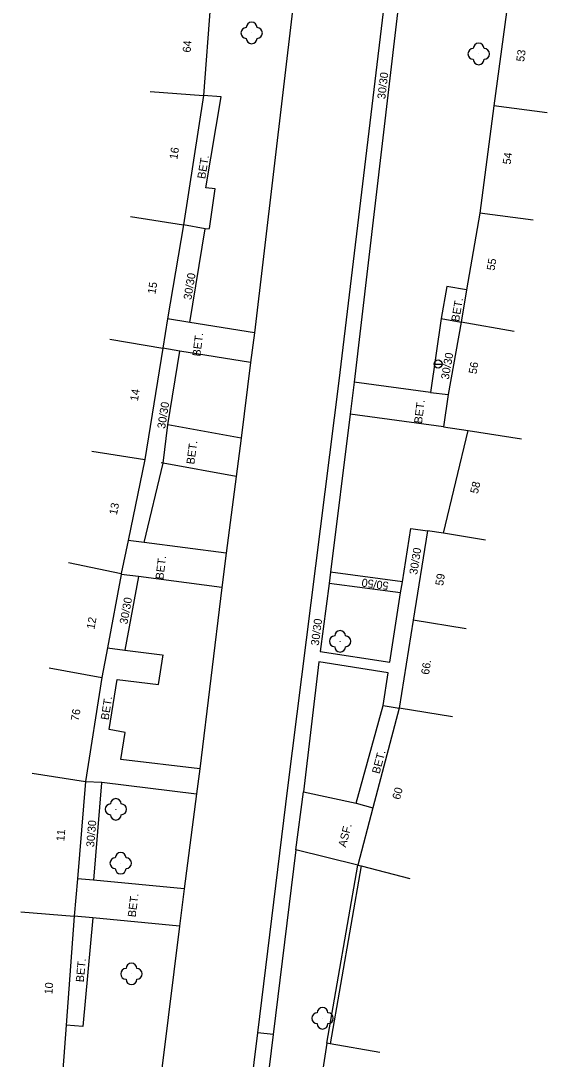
# Model space of a CAD drawing. Extents: x -544674 to -541478, y -1199076 to -1195527.
# Drawn here: x -543858.1 to -543809.1, y -1197177.8 to -1197081.1 of the extents above; entities that cross this region are included whole.
import ezdxf

# ---------------------------------------------------------------- set-up
doc = ezdxf.new("R2010")
doc.units = 0
for name, color, linetype in [('BUDOVY_MĚŘ', 7, 'Continuous'), ('POMOC_POPIS', 7, 'Continuous'), ('ROZHRANÍ_PLOCH', 7, 'Continuous'), ('ZELEŇ', 7, 'Continuous'), ('ZN_DOPLŇKOVÉ', 7, 'Continuous'), ('Č_POPIS_ORIENT', 7, 'Continuous')]:
    doc.layers.add(name, color=color, linetype=linetype)

msp = doc.modelspace()

# ---------------------------------------------------------------- linework, layer by layer
at = {"layer": 'BUDOVY_MĚŘ'}
for points in [[(-543840.4, -1197079.47), (-543841.05, -1197088.08)], [(-543812.87, -1197080.34), (-543814.03, -1197089.05)], [(-543846.04, -1197087.71), (-543841.05, -1197088.08)], [(-543841.05, -1197088.08), (-543842.93, -1197100.13)], [(-543814.03, -1197089.05), (-543815.34, -1197099.04)], [(-543809.07, -1197089.71), (-543814.03, -1197089.05)], [(-543847.87, -1197099.36), (-543842.93, -1197100.13)], [(-543815.34, -1197099.04), (-543816.57, -1197106.18)], [(-543810.38, -1197099.69), (-543815.34, -1197099.04)], [(-543842.93, -1197100.13), (-543844.4, -1197108.87)], [(-543816.57, -1197106.18), (-543817.08, -1197109.18)], [(-543844.4, -1197108.87), (-543844.86, -1197111.59)], [(-543817.08, -1197109.18), (-543818.28, -1197115.92)], [(-543812.15, -1197110.03), (-543817.08, -1197109.18)], [(-543849.79, -1197110.76), (-543844.86, -1197111.59)], [(-543844.86, -1197111.59), (-543846.51, -1197121.96)], [(-543818.28, -1197115.92), (-543818.74, -1197118.92)], [(-543818.74, -1197118.92), (-543816.42, -1197119.27)], [(-543818.73, -1197128.82), (-543816.42, -1197119.27)], [(-543816.42, -1197119.27), (-543811.47, -1197120.03)], [(-543851.45, -1197121.17), (-543846.51, -1197121.96)], [(-543846.51, -1197121.96), (-543848.08, -1197129.48)], [(-543820.21, -1197128.58), (-543821.55, -1197136.9)], [(-543818.73, -1197128.82), (-543820.21, -1197128.58)], [(-543814.83, -1197129.45), (-543818.73, -1197128.82)], [(-543848.08, -1197129.48), (-543848.73, -1197132.56)], [(-543853.62, -1197131.53), (-543848.73, -1197132.56)], [(-543848.74, -1197132.64), (-543850, -1197139.48)], [(-543848.73, -1197132.56), (-543848.74, -1197132.64)], [(-543821.55, -1197136.9), (-543822.84, -1197145.1)], [(-543816.61, -1197137.7), (-543821.55, -1197136.9)], [(-543850, -1197139.48), (-543850.51, -1197142.23)], [(-543855.43, -1197141.33), (-543850.51, -1197142.23)], [(-543850.51, -1197142.23), (-543852.06, -1197151.92)], [(-543822.84, -1197145.1), (-543825.3, -1197154.36)], [(-543817.9, -1197145.88), (-543822.84, -1197145.1)], [(-543857, -1197151.13), (-543852.06, -1197151.92)], [(-543852.06, -1197151.92), (-543852.8, -1197160.96)], [(-543825.3, -1197154.36), (-543826.69, -1197159.69)], [(-543826.69, -1197159.69), (-543826.4, -1197159.77)], [(-543826.4, -1197159.77), (-543821.85, -1197160.95)], [(-543852.8, -1197160.96), (-543853.09, -1197164.45)], [(-543858.07, -1197164.04), (-543853.09, -1197164.45)], [(-543853.09, -1197164.45), (-543853.83, -1197174.57)], [(-543853.83, -1197174.57), (-543854.14, -1197178.74)], [(-543829.58, -1197176.27), (-543831.28, -1197187.32)], [(-543829.28, -1197176.32), (-543829.58, -1197176.27)], [(-543824.65, -1197177.13), (-543829.28, -1197176.32)]]:
    msp.add_lwpolyline(points, dxfattribs=at)
at = {"layer": 'ROZHRANÍ_PLOCH'}
for points in [[(-543819.15, -1197047.58), (-543827.04, -1197114.76)], [(-543835.99, -1197175.28), (-543833.2, -1197152.5), (-543828.43, -1197114.64), (-543824.23, -1197079.54)], [(-543832.79, -1197080.18), (-543836.33, -1197110.16)], [(-543840.91, -1197100.49), (-543840.51, -1197100.46), (-543839.97, -1197096.78), (-543840.84, -1197096.67), (-543839.43, -1197088.21), (-543841.05, -1197088.08)], [(-543840.91, -1197100.49), (-543842.93, -1197100.13)], [(-543842.34, -1197109.2), (-543840.91, -1197100.49)], [(-543816.57, -1197106.18), (-543818.42, -1197105.86), (-543818.95, -1197108.85)], [(-543842.34, -1197109.2), (-543844.4, -1197108.87)], [(-543818.95, -1197108.85), (-543819.92, -1197115.72)], [(-543818.95, -1197108.85), (-543817.08, -1197109.18)], [(-543836.33, -1197110.16), (-543842.34, -1197109.2)], [(-543836.33, -1197110.16), (-543836.68, -1197112.93)], [(-543843.28, -1197111.88), (-543844.86, -1197111.59)], [(-543844.37, -1197118.74), (-543843.28, -1197111.88)], [(-543836.68, -1197112.93), (-543843.28, -1197111.88)], [(-543836.68, -1197112.93), (-543837.57, -1197119.97)], [(-543827.04, -1197114.76), (-543827.41, -1197117.75)], [(-543819.92, -1197115.72), (-543827.04, -1197114.76)], [(-543819.92, -1197115.72), (-543818.28, -1197115.92)], [(-543827.41, -1197117.75), (-543829.23, -1197132.43)], [(-543818.74, -1197118.92), (-543827.41, -1197117.75)], [(-543844.82, -1197122.3), (-543844.37, -1197118.74)], [(-543837.57, -1197119.97), (-543844.37, -1197118.74)], [(-543837.57, -1197119.97), (-543838.03, -1197123.54)], [(-543846.59, -1197129.67), (-543844.82, -1197122.3)], [(-543844.82, -1197122.3), (-543845.01, -1197122.27)], [(-543838.03, -1197123.54), (-543844.82, -1197122.3)], [(-543838.03, -1197123.54), (-543838.96, -1197130.66)], [(-543822.54, -1197133.32), (-543821.78, -1197128.36), (-543820.21, -1197128.58)], [(-543846.59, -1197129.67), (-543848.08, -1197129.48)], [(-543838.96, -1197130.66), (-543846.59, -1197129.67)], [(-543838.96, -1197130.66), (-543839.35, -1197133.86)], [(-543847.12, -1197132.85), (-543848.74, -1197132.64)], [(-543847.12, -1197132.85), (-543848.38, -1197139.68)], [(-543839.35, -1197133.86), (-543847.12, -1197132.85)], [(-543829.23, -1197132.43), (-543829.37, -1197133.48)], [(-543822.54, -1197133.32), (-543829.23, -1197132.43)], [(-543839.35, -1197133.86), (-543841.41, -1197150.74)], [(-543829.37, -1197133.48), (-543830.2, -1197139.81), (-543823.72, -1197140.82), (-543822.72, -1197134.36)], [(-543822.72, -1197134.36), (-543829.37, -1197133.48)], [(-543822.72, -1197134.36), (-543822.54, -1197133.32)], [(-543850, -1197139.48), (-543848.38, -1197139.68)], [(-543848.38, -1197139.68), (-543844.9, -1197140.12)], [(-543841.41, -1197150.74), (-543848.77, -1197149.85), (-543848.35, -1197147.35), (-543849.83, -1197147.08), (-543849.09, -1197142.42), (-543845.25, -1197142.9), (-543844.82, -1197140.13)], [(-543824.33, -1197144.85), (-543823.86, -1197141.8), (-543830.32, -1197140.79), (-543831.77, -1197152.88)], [(-543826.84, -1197153.93), (-543824.33, -1197144.85)], [(-543824.33, -1197144.85), (-543822.84, -1197145.1)], [(-543841.41, -1197150.74), (-543841.71, -1197153.05)], [(-543852.06, -1197151.92), (-543850.54, -1197151.98), (-543841.71, -1197153.05)], [(-543850.55, -1197152.04), (-543851.29, -1197161.1)], [(-543841.71, -1197153.05), (-543842.85, -1197161.89)], [(-543832.46, -1197158.26), (-543831.77, -1197152.88)], [(-543831.77, -1197152.88), (-543826.84, -1197153.93)], [(-543826.84, -1197153.93), (-543825.3, -1197154.36)], [(-543832.46, -1197158.26), (-543834.57, -1197175.46)], [(-543826.69, -1197159.69), (-543832.46, -1197158.26)], [(-543829.58, -1197176.27), (-543826.69, -1197159.69)], [(-543826.4, -1197159.77), (-543829.28, -1197176.32)], [(-543851.29, -1197161.1), (-543852.8, -1197160.96)], [(-543842.85, -1197161.89), (-543851.29, -1197161.1)], [(-543842.85, -1197161.89), (-543843.29, -1197165.37)], [(-543851.35, -1197164.61), (-543852.3, -1197174.71), (-543853.83, -1197174.57)], [(-543851.35, -1197164.61), (-543853.09, -1197164.45)], [(-543843.29, -1197165.37), (-543851.35, -1197164.61)], [(-543843.29, -1197165.37), (-543845.95, -1197186.87)], [(-543837.99, -1197191.35), (-543835.99, -1197175.28)], [(-543834.57, -1197175.46), (-543835.99, -1197175.28)], [(-543834.57, -1197175.46), (-543835.93, -1197186.58), (-543831.28, -1197187.32)]]:
    msp.add_lwpolyline(points, dxfattribs=at)
at = {"layer": 'ZELEŇ'}
for centre in [(-543836.58, -1197082.27), (-543815.45, -1197084.22), (-543828.35, -1197138.87), (-543849.22, -1197154.5), (-543848.77, -1197159.51), (-543847.77, -1197169.81), (-543829.98, -1197173.94)]:
    msp.add_circle(centre, 0.0005, dxfattribs=at)
for centre, start, end in [((-543837.08, -1197082.27), 89.99999, 269.99999), ((-543836.58, -1197081.77), 0, 179.99999), ((-543836.08, -1197082.27), 270, 89.99999), ((-543836.58, -1197082.77), 179.99999, 359.99999), ((-543815.95, -1197084.22), 89.99999, 269.99999), ((-543815.45, -1197083.72), 0, 179.99999), ((-543814.95, -1197084.22), 270, 89.99999), ((-543815.45, -1197084.72), 179.99999, 359.99999), ((-543828.35, -1197138.37), 0, 179.99999), ((-543828.85, -1197138.87), 89.99999, 269.99999), ((-543827.85, -1197138.87), 270, 89.99999), ((-543828.35, -1197139.37), 179.99999, 359.99999), ((-543849.22, -1197154), 0, 179.99999), ((-543849.72, -1197154.5), 89.99999, 269.99999), ((-543848.72, -1197154.5), 270, 89.99999), ((-543849.22, -1197155), 179.99999, 359.99999), ((-543849.27, -1197159.51), 89.99999, 269.99999), ((-543848.77, -1197159.01), 0, 179.99999), ((-543848.27, -1197159.51), 270, 89.99999), ((-543848.77, -1197160.01), 179.99999, 359.99999), ((-543847.77, -1197169.31), 0, 179.99999), ((-543848.27, -1197169.81), 89.99999, 269.99999), ((-543847.27, -1197169.81), 270, 89.99999), ((-543847.77, -1197170.31), 179.99999, 359.99999), ((-543830.48, -1197173.94), 89.99999, 269.99999), ((-543829.98, -1197173.44), 0, 179.99999), ((-543829.48, -1197173.94), 270, 89.99999), ((-543829.98, -1197174.44), 179.99999, 359.99999)]:
    msp.add_arc(centre, 0.5, start, end, dxfattribs=at)
at = {"layer": 'ZN_DOPLŇKOVÉ'}
msp.add_line((-543819.605, -1197113.07), (-543818.855, -1197113.07), dxfattribs=at)
msp.add_circle((-543819.23, -1197113.07), 0.375, dxfattribs=at)

# ---------------------------------------------------------------- texts
at = {"layer": 'POMOC_POPIS'}
for s, rotation, p in [('30/30', 83.29998, (-543824.15, -1197088.46)), ('BET.', 80.53999, (-543840.91, -1197095.89)), ('30/30', 80.68002, (-543842.2, -1197107.14)), ('BET.', 80.25999, (-543817.28, -1197109.17)), ('BET.', 82.80002, (-543841.36, -1197112.4)), ('30/30', 79.9, (-543818.24, -1197114.55)), ('30/30', 80.96999, (-543844.64, -1197119.13)), ('BET.', 82.93003, (-543820.73, -1197118.64)), ('BET.', 82.58998, (-543841.92, -1197122.44)), ('30/30', 80.85002, (-543821.18, -1197132.7)), ('BET.', 83.03998, (-543844.8, -1197133.15)), ('50/50', 172.42002, (-543823.8, -1197133.35)), ('30/30', 79.56997, (-543848.15, -1197137.32)), ('30/30', 82.50999, (-543830.34, -1197139.3)), ('BET.', 80.98002, (-543849.9, -1197146.23)), ('BET.', 75.11998, (-543824.68, -1197151.25)), ('30/30', 85.30001, (-543851.24, -1197158.04)), ('ASF.', 75.37999, (-543827.82, -1197158.08)), ('BET.', 82.78999, (-543847.38, -1197164.57)), ('BET.', 84.64002, (-543852.21, -1197170.61))]:
    msp.add_text(s, height=0.75, rotation=rotation, dxfattribs=at).set_placement(p)
at = {"layer": 'Č_POPIS_ORIENT'}
for s, rotation, p in [('64', 85.71002, (-543842.26, -1197084.11)), ('53', 82.41001, (-543811.22, -1197084.98)), ('16', 81.13002, (-543843.5, -1197094.07)), ('54', 82.52999, (-543812.48, -1197094.54)), ('55', 80.25999, (-543813.98, -1197104.41)), ('15', 80.44001, (-543845.54, -1197106.6)), ('56', 79.9, (-543815.66, -1197114.04)), ('14', 80.96003, (-543847.17, -1197116.56)), ('58', 76.37997, (-543815.54, -1197125.19)), ('13', 78.17001, (-543849.13, -1197127.16)), ('59', 80.85002, (-543818.76, -1197133.73)), ('12', 79.56997, (-543851.22, -1197137.79)), ('66.', 81.06001, (-543820.08, -1197142.01)), ('76', 80.91001, (-543852.68, -1197146.32)), ('60', 75.11998, (-543822.79, -1197153.65)), ('11', 85.30001, (-543854.02, -1197157.5)), ('10', 85.79997, (-543855.13, -1197171.74))]:
    msp.add_text(s, height=0.75, rotation=rotation, dxfattribs=at).set_placement(p)

doc.saveas('drawing.dxf')
